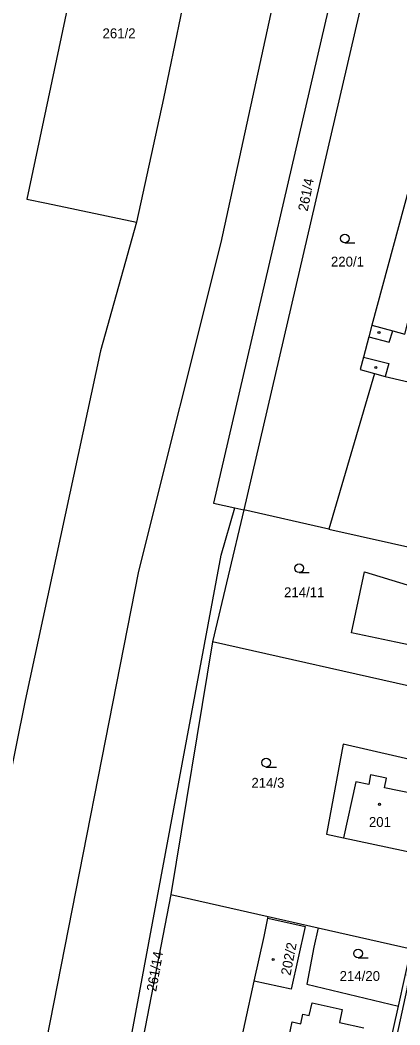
# Model space of a CAD drawing. Extents: x -776734 to -748832, y -1118122 to -976986.
# Drawn here: x -752804.6 to -752739.2, y -1114435.8 to -1114263.1 of the extents above; entities that cross this region are included whole.
import ezdxf

# ---------------------------------------------------------------- set-up
doc = ezdxf.new("R2010")
doc.units = 0
for name, color, linetype in [('KM_Hranice parcel', 7, 'Continuous'), ('KM_Parcelní čísla', 7, 'Continuous'), ('KM_Vnitřní kresba', 7, 'Continuous'), ('KM_Věcná břemena k části', 7, 'Continuous'), ('KM_Značky budov', 7, 'Continuous'), ('KM_Značky kultur', 7, 'Continuous')]:
    doc.layers.add(name, color=color, linetype=linetype)

msp = doc.modelspace()

# ---------------------------------------------------------------- linework, layer by layer
at = {"layer": 'KM_Hranice parcel'}
for p, q in [((-752743.99, -1114252.5), (-752766.03, -1114347.29)), ((-752743.57, -1114323.82), (-752751.4, -1114350.59)), ((-752766.03, -1114347.29), (-752771.48, -1114369.95)), ((-752767.59, -1114346.94), (-752766.03, -1114347.29)), ((-752751.4, -1114350.59), (-752766.03, -1114347.29)), ((-752751.4, -1114350.59), (-752722.7, -1114357.05)), ((-752771.48, -1114369.95), (-752778.64, -1114413.38)), ((-752727.83, -1114379.75), (-752771.48, -1114369.95)), ((-752778.64, -1114413.38), (-752787.24, -1114458.01)), ((-752778.64, -1114413.38), (-752761.85, -1114417.17)), ((-752761.92, -1114417.49), (-752761.85, -1114417.17)), ((-752761.92, -1114417.49), (-752755.51, -1114418.9)), ((-752761.85, -1114417.17), (-752753.23, -1114419.12)), ((-752755.51, -1114418.9), (-752757.88, -1114429.66)), ((-752753.23, -1114419.12), (-752737.26, -1114422.73)), ((-752739.45, -1114432.61), (-752737.26, -1114422.73)), ((-752757.88, -1114429.66), (-752764.26, -1114428.28)), ((-752742.9, -1114448.15), (-752739.45, -1114432.61))]:
    msp.add_line(p, q, dxfattribs=at)
for points in [[(-752787.74, -1114231.31), (-752789.91, -1114230.27), (-752803.44, -1114293.87), (-752800.06, -1114294.57), (-752784.53, -1114297.81)], [(-752772.06, -1114238.92), (-752779.89, -1114276.54), (-752784.53, -1114297.81)], [(-752877.51, -1114796.45), (-752864.37, -1114734.66), (-752855.23, -1114695.41), (-752848.48, -1114668.5), (-752842.28, -1114639.9), (-752832.25, -1114590.62), (-752814.67, -1114513.35), (-752808.19, -1114483.16), (-752800.05, -1114438.6), (-752784.13, -1114357.8), (-752769.94, -1114301.29), (-752757.23, -1114242.84)], [(-752743.99, -1114252.5), (-752748.95, -1114250.15), (-752771.26, -1114346.11), (-752767.59, -1114346.94)], [(-752707.78, -1114290.44), (-752720.46, -1114287.23), (-752719.1, -1114281.84), (-752728.53, -1114279.62), (-752733.97, -1114278.34), (-752737.61, -1114291.84), (-752743.99, -1114315.52)], [(-752784.53, -1114297.81), (-752790.74, -1114319.93), (-752803.68, -1114380.05), (-752814.75, -1114434.38), (-752827.59, -1114501.73), (-752840.34, -1114559.14), (-752851.92, -1114616.56), (-752864.77, -1114671.34), (-752878.1, -1114727), (-752891.1, -1114788.07)], [(-752743.99, -1114315.52), (-752740.38, -1114316.52), (-752738.35, -1114317.09), (-752737.17, -1114312.6), (-752713.89, -1114317.34)], [(-752743.99, -1114315.52), (-752744.53, -1114317.52), (-752745.48, -1114321.04), (-752746.05, -1114323.15), (-752743.57, -1114323.82)], [(-752743.57, -1114323.82), (-752741.72, -1114324.32), (-752733.59, -1114326.24), (-752732.45, -1114326.49), (-752733.9, -1114333.16), (-752723.93, -1114335.43), (-752718.18, -1114336.64)], [(-752841.41, -1114701.06), (-752813.72, -1114571.41), (-752793.81, -1114484.96), (-752789.11, -1114457.63), (-752769.97, -1114355.06), (-752767.59, -1114346.94)], [(-752726.25, -1114372.77), (-752731.08, -1114371.86), (-752739.87, -1114370.01), (-752747.5, -1114368.42), (-752745.3, -1114357.94), (-752737.93, -1114360.17), (-752734.47, -1114360.9), (-752724.05, -1114363.01)], [(-752730.47, -1114391.79), (-752748.95, -1114387.53), (-752751.83, -1114403.02), (-752748.88, -1114403.64), (-752738.91, -1114405.76), (-752733.78, -1114406.85)], [(-752764.26, -1114428.28), (-752762.58, -1114420.59), (-752761.92, -1114417.49)], [(-752753.23, -1114419.12), (-752753.98, -1114422.43), (-752755.22, -1114428.83), (-752739.45, -1114432.61)], [(-752742.9, -1114448.15), (-752748.56, -1114446.89), (-752758.29, -1114444.73), (-752767.38, -1114442.51), (-752764.26, -1114428.28)]]:
    msp.add_lwpolyline(points, dxfattribs=at)
at = {"layer": 'KM_Vnitřní kresba'}
for p, q in [((-752741.01, -1114318.47), (-752740.38, -1114316.52)), ((-752744.53, -1114317.52), (-752741.01, -1114318.47)), ((-752745.48, -1114321.04), (-752741.09, -1114322.13)), ((-752741.09, -1114322.13), (-752741.72, -1114324.32)), ((-752744.22, -1114392.84), (-752744.56, -1114394.47)), ((-752741.52, -1114393.41), (-752744.22, -1114392.84)), ((-752741.86, -1114395.04), (-752741.52, -1114393.41)), ((-752746.75, -1114394.02), (-752748.88, -1114403.64)), ((-752744.56, -1114394.47), (-752746.75, -1114394.02)), ((-752736.52, -1114396.15), (-752741.86, -1114395.04)), ((-752754.8, -1114434.21), (-752754.31, -1114432.04)), ((-752754.31, -1114432.04), (-752749.1, -1114433.16)), ((-752756.26, -1114435.63), (-752755.89, -1114433.96)), ((-752755.89, -1114433.96), (-752754.8, -1114434.21)), ((-752749.1, -1114433.16), (-752749.6, -1114435.39)), ((-752758.33, -1114438.04), (-752757.73, -1114435.31)), ((-752757.73, -1114435.31), (-752756.26, -1114435.63)), ((-752749.6, -1114435.39), (-752745.41, -1114436.34))]:
    msp.add_line(p, q, dxfattribs=at)
at = {"layer": 'KM_Věcná břemena k části'}
msp.add_lwpolyline([(-752725.75, -1114380.67), (-752725.67, -1114380.22), (-752726.65, -1114380), (-752726.73, -1114380.48), (-752728.46, -1114387.49), (-752731.52, -1114398.59), (-752731.95, -1114398.51), (-752732.16, -1114399.48), (-752731.78, -1114399.55), (-752732.15, -1114400.93), (-752734.27, -1114412.59), (-752735.66, -1114419.44), (-752737.14, -1114425.59), (-752737.92, -1114427.23), (-752737.74, -1114428.13), (-752737.98, -1114429.68), (-752740.55, -1114441.55)], dxfattribs=at)
at = {"layer": 'KM_Značky budov'}
for centre in [(-752742.7868, -1114316.7892), (-752743.3368, -1114322.8192), (-752742.6968, -1114397.8992), (-752760.9968, -1114424.5692)]:
    msp.add_circle(centre, 0.175, dxfattribs=at)
at = {"layer": 'KM_Značky kultur'}
for p, q in [((-752748.673, -1114301.37), (-752746.923, -1114301.37)), ((-752756.543, -1114358.07), (-752754.793, -1114358.07)), ((-752762.203, -1114391.48), (-752760.453, -1114391.48)), ((-752746.393, -1114424.3), (-752744.643, -1114424.3))]:
    msp.add_line(p, q, dxfattribs=at)
for centre in [(-752748.6729, -1114300.6198), (-752756.5429, -1114357.3198), (-752762.2029, -1114390.7298), (-752746.3929, -1114423.5498)]:
    msp.add_circle(centre, 0.75, dxfattribs=at)

# ---------------------------------------------------------------- texts
at = {"layer": 'KM_Parcelní čísla'}
for s, p in [('261/2', (-752790.39, -1114266.2)), ('220/1', (-752751.06, -1114305.45)), ('214/11', (-752759.13, -1114362.29)), ('214/3', (-752764.75, -1114395.05)), ('201', (-752744.52, -1114401.78)), ('214/20', (-752749.56, -1114428.26))]:
    msp.add_text(s, height=1.7, dxfattribs=at).set_placement(p)
for s, rotation, p in [('261/4', 79, (-752755.075, -1114296.042)), ('202/2', 79, (-752758.035, -1114427.41)), ('261/14', 80, (-752781.152, -1114430.177))]:
    msp.add_text(s, height=1.7, rotation=rotation, dxfattribs=at).set_placement(p)

doc.saveas('drawing.dxf')
